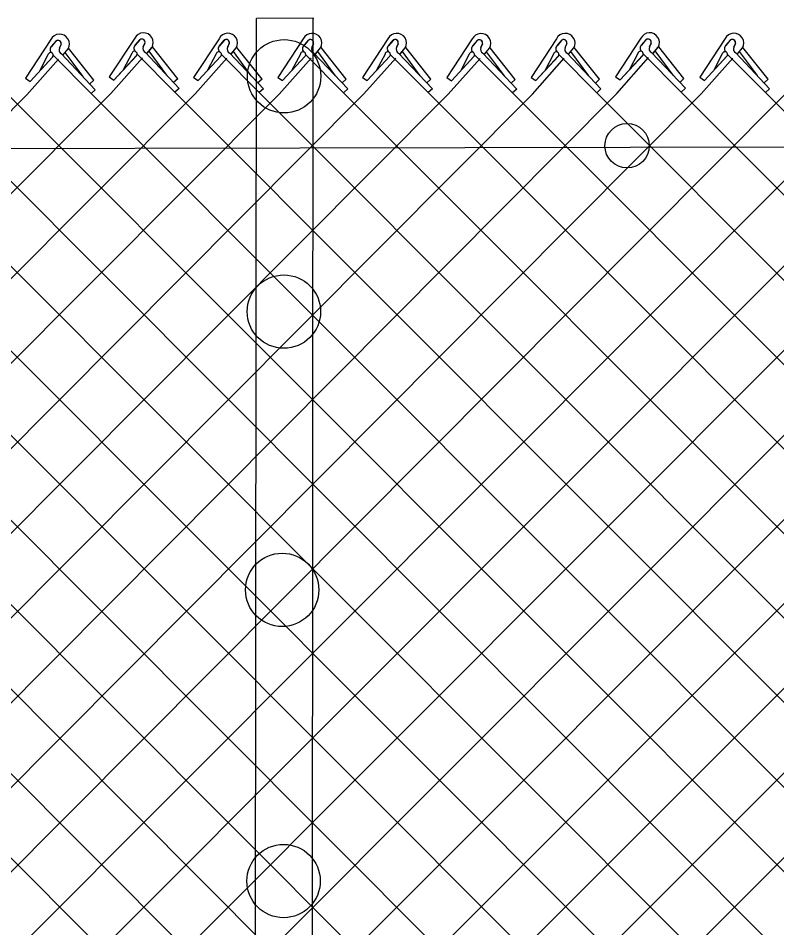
# Model space of a CAD drawing. Extents: x 0 to 2.85, y -0.1 to 1.83.
# Drawn here: x 0.9183 to 0.9908, y 1.3173 to 1.4042 of the extents above; entities that cross this region are included whole.
import ezdxf

# ---------------------------------------------------------------- set-up
doc = ezdxf.new("R2010")
doc.units = 0
doc.layers.add('sb_Chainlink Fence', color=7, linetype='Continuous')
doc.layers.add('sb_Existing Structural Steel', color=7, linetype='Continuous')

msp = doc.modelspace()

# ---------------------------------------------------------------- linework, layer by layer
at = {"layer": 'sb_Chainlink Fence'}
for p, q in [((0.9214433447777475, 1.4021911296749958), (0.9190068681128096, 1.3985022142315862)), ((0.9294552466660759, 1.4023144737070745), (0.9270187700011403, 1.3986255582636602)), ((0.9295028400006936, 1.401645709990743), (0.929947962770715, 1.402172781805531)), ((0.9299068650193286, 1.4021294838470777), (0.9295028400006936, 1.401645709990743)), ((0.9375119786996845, 1.4022697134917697), (0.9350755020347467, 1.39858079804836)), ((0.9375595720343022, 1.4016009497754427), (0.9380046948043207, 1.4021280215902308)), ((0.9455648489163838, 1.4022640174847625), (0.9431283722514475, 1.3985751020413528)), ((0.9456124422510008, 1.4015952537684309), (0.9460575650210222, 1.402122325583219)), ((0.9536575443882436, 1.4022668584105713), (0.9512210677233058, 1.3985779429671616)), ((0.9537051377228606, 1.4015980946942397), (0.9541502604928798, 1.4021251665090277)), ((0.9617110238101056, 1.4022464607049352), (0.959274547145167, 1.3985575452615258)), ((0.9617586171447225, 1.4015776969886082), (0.9622037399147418, 1.4021047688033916)), ((0.9697652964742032, 1.4022630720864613), (0.9673288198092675, 1.3985741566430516)), ((0.9698128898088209, 1.4015943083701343), (0.9702580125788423, 1.4021213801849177)), ((0.9778277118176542, 1.4023226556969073), (0.9753912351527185, 1.3986337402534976)), ((0.9778753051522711, 1.4016538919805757), (0.9783204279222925, 1.4021809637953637)), ((0.9782793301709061, 1.4021376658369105), (0.9778753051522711, 1.4016538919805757)), ((0.985884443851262, 1.4022778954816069), (0.9834479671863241, 1.3985889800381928)), ((0.9859320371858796, 1.4016091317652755), (0.9863771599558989, 1.4021362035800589)), ((0.9214909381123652, 1.4015223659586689), (0.9219360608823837, 1.4020494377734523)), ((0.9218949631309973, 1.4020061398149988), (0.9214909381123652, 1.4015223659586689)), ((0.9224170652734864, 1.4017206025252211), (0.9222535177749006, 1.4013662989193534)), ((0.9222541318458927, 1.401378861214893), (0.9224167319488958, 1.401712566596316)), ((0.9226004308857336, 1.4007313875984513), (0.9230956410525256, 1.4013176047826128)), ((0.922606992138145, 1.4007403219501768), (0.9230981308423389, 1.401319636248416)), ((0.9230956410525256, 1.4013176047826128), (0.9231320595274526, 1.401385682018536)), ((0.9231320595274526, 1.401385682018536), (0.923163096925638, 1.4014585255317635)), ((0.9255563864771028, 1.3983262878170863), (0.9231435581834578, 1.4013610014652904)), ((0.9304289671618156, 1.4018439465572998), (0.9302654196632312, 1.4014896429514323)), ((0.930266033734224, 1.401502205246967), (0.9304286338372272, 1.4018359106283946)), ((0.9306123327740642, 1.4008547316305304), (0.9311075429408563, 1.4014409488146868)), ((0.9306188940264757, 1.4008636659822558), (0.9311100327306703, 1.40144298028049)), ((0.9311075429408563, 1.4014409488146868), (0.9311439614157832, 1.401509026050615)), ((0.9311439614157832, 1.401509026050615), (0.9311749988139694, 1.4015818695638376)), ((0.9335682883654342, 1.3984496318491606), (0.9311554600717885, 1.401484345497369)), ((0.9379635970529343, 1.4020847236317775), (0.9375595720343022, 1.4016009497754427)), ((0.9384856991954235, 1.4017991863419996), (0.9383221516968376, 1.4014448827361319)), ((0.9383227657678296, 1.4014574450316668), (0.9384853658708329, 1.4017911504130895)), ((0.9386690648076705, 1.40080997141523), (0.9391642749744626, 1.4013961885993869)), ((0.938675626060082, 1.4008189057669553), (0.939166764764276, 1.4013982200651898)), ((0.9391642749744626, 1.4013961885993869), (0.9392006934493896, 1.4014642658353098)), ((0.9392006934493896, 1.4014642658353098), (0.939231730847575, 1.4015371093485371)), ((0.9416250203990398, 1.3984048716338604), (0.9392121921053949, 1.401439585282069)), ((0.9460164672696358, 1.40207902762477), (0.9456124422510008, 1.4015952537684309)), ((0.9465385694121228, 1.4017934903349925), (0.9463750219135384, 1.401439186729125)), ((0.9463756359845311, 1.4014517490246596), (0.9465382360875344, 1.4017854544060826)), ((0.9467219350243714, 1.4008042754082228), (0.9472171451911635, 1.4013904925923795)), ((0.9467284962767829, 1.4008132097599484), (0.9472196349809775, 1.4013925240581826)), ((0.9472171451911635, 1.4013904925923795), (0.9472535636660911, 1.4014585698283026)), ((0.9472535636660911, 1.4014585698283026), (0.9472846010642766, 1.4015314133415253)), ((0.9496778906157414, 1.3983991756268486), (0.9472650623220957, 1.4014338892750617)), ((0.9541091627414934, 1.4020818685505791), (0.9537051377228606, 1.4015980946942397)), ((0.9546312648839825, 1.4017963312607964), (0.9544677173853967, 1.4014420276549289)), ((0.9544683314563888, 1.4014545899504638), (0.9546309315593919, 1.4017882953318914)), ((0.9548146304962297, 1.400807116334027), (0.9553098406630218, 1.4013933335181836)), ((0.9548211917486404, 1.4008160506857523), (0.955312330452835, 1.4013953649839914)), ((0.9553098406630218, 1.4013933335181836), (0.9553462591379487, 1.4014614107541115)), ((0.9553462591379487, 1.4014614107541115), (0.9553772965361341, 1.4015342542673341)), ((0.957770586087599, 1.3984020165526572), (0.9553577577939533, 1.4014367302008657)), ((0.9621626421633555, 1.402061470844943), (0.9617586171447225, 1.4015776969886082)), ((0.9626847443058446, 1.4017759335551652), (0.962521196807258, 1.4014216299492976)), ((0.9625218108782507, 1.4014341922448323), (0.9626844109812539, 1.4017678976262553)), ((0.962868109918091, 1.4007867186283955), (0.9633633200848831, 1.4013729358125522)), ((0.9628746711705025, 1.400795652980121), (0.9633658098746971, 1.4013749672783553)), ((0.9633633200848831, 1.4013729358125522), (0.9633997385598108, 1.4014410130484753)), ((0.9633997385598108, 1.4014410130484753), (0.9634307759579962, 1.401513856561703)), ((0.965824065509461, 1.398381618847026), (0.9634112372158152, 1.4014163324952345)), ((0.9702169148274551, 1.402078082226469), (0.9698128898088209, 1.4015943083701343)), ((0.9707390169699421, 1.4017925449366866), (0.9705754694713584, 1.4014382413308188)), ((0.9705760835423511, 1.4014508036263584), (0.9707386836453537, 1.4017845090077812)), ((0.9709223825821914, 1.400803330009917), (0.9714175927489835, 1.4013895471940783)), ((0.9709289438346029, 1.4008122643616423), (0.9714200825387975, 1.4013915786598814)), ((0.9714175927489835, 1.4013895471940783), (0.9714540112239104, 1.4014576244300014)), ((0.9714540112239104, 1.4014576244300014), (0.9714850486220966, 1.4015304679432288)), ((0.9738783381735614, 1.3983982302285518), (0.9714655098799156, 1.4014329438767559)), ((0.9788014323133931, 1.4018521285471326), (0.9786378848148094, 1.4014978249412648)), ((0.9786384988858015, 1.4015103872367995), (0.9788010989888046, 1.4018440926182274)), ((0.9789847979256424, 1.400862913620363), (0.9794800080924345, 1.4014491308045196)), ((0.9789913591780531, 1.4008718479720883), (0.9794824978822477, 1.4014511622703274)), ((0.9794800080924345, 1.4014491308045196), (0.9795164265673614, 1.4015172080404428)), ((0.9795164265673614, 1.4015172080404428), (0.9795474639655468, 1.4015900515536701)), ((0.9819407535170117, 1.3984578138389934), (0.9795279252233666, 1.4014925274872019)), ((0.9863360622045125, 1.40209290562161), (0.9859320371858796, 1.4016091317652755)), ((0.9868581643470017, 1.4018073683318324), (0.9866946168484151, 1.4014530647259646)), ((0.9866952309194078, 1.4014656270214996), (0.9868578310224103, 1.401799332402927)), ((0.9870415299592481, 1.4008181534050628), (0.9875367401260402, 1.4014043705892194)), ((0.9870480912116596, 1.400827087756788), (0.9875392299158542, 1.4014064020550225)), ((0.9875367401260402, 1.4014043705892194), (0.9875731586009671, 1.4014724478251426)), ((0.9875731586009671, 1.4014724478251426), (0.9876041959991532, 1.40154529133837)), ((0.9899974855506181, 1.398413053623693), (0.9875846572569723, 1.4014477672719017)), ((0.9194528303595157, 1.3981975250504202), (0.9216226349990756, 1.400534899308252)), ((0.9194528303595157, 1.3981975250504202), (0.9216088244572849, 1.4005211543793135)), ((0.9211659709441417, 1.4007356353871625), (0.9203543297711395, 1.3991840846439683)), ((0.921667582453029, 1.4006844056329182), (0.9252949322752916, 1.3970416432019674)), ((0.9224652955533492, 1.4008269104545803), (0.9256907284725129, 1.3974002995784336)), ((0.924517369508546, 1.3986583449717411), (0.9228203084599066, 1.400968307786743)), ((0.9271628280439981, 1.3970379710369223), (0.9301981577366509, 1.400455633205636)), ((0.9274647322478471, 1.3983208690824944), (0.9296345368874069, 1.400658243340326)), ((0.9274647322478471, 1.3983208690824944), (0.9296207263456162, 1.4006444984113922)), ((0.9291778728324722, 1.4008589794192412), (0.9283662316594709, 1.399307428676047)), ((0.9296794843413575, 1.4008077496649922), (0.93330683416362, 1.3971649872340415)), ((0.9304771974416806, 1.4009502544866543), (0.9337026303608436, 1.3975236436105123)), ((0.9325292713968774, 1.3987816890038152), (0.9308322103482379, 1.401091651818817)), ((0.9352195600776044, 1.396993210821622), (0.9382548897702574, 1.400410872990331)), ((0.9355214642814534, 1.3982761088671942), (0.9376912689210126, 1.400613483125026)), ((0.9355214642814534, 1.3982761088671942), (0.9376774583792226, 1.4005997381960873)), ((0.9372346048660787, 1.4008142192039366), (0.9364229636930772, 1.3992626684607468)), ((0.9377362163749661, 1.400762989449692), (0.9413635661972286, 1.3971202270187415)), ((0.9385339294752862, 1.4009054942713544), (0.9417593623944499, 1.3974788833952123)), ((0.940586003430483, 1.3987369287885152), (0.9388889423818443, 1.4010468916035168)), ((0.9432724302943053, 1.39698751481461), (0.9463077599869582, 1.400405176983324)), ((0.9435743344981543, 1.398270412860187), (0.9457441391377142, 1.400607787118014)), ((0.9435743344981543, 1.398270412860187), (0.9457303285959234, 1.4005940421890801)), ((0.9452874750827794, 1.4008085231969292), (0.9444758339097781, 1.3992569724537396)), ((0.9457890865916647, 1.4007572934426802), (0.9494164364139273, 1.397114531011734)), ((0.9465867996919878, 1.4008997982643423), (0.9498122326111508, 1.397473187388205)), ((0.9486388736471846, 1.3987312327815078), (0.9469418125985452, 1.4010411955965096)), ((0.9513651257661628, 1.3969903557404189), (0.9544004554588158, 1.4004080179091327)), ((0.9516670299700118, 1.3982732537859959), (0.9538368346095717, 1.4006106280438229)), ((0.9516670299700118, 1.3982732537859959), (0.953823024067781, 1.400596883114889)), ((0.9533801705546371, 1.400811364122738), (0.9525685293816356, 1.3992598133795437)), ((0.9538817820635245, 1.4007601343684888), (0.9575091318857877, 1.3971173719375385)), ((0.9546794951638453, 1.4009026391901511), (0.9579049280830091, 1.3974760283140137)), ((0.9567315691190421, 1.3987340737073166), (0.9550345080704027, 1.4010440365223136)), ((0.9594186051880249, 1.3969699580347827), (0.9624539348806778, 1.4003876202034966)), ((0.9597205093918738, 1.3982528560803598), (0.9618903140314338, 1.4005902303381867)), ((0.9597205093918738, 1.3982528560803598), (0.961876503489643, 1.4005764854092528)), ((0.961433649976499, 1.4007909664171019), (0.9606220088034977, 1.3992394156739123)), ((0.9619352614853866, 1.4007397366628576), (0.965562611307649, 1.3970969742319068)), ((0.9627329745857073, 1.40088224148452), (0.9659584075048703, 1.3974556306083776)), ((0.9647850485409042, 1.3987136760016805), (0.9630879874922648, 1.4010236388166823)), ((0.9674728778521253, 1.3969865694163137), (0.9705082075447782, 1.4004042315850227)), ((0.9677747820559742, 1.3982694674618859), (0.9699445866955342, 1.4006068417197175)), ((0.9677747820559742, 1.3982694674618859), (0.9699307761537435, 1.4005930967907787)), ((0.9694879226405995, 1.400807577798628), (0.9686762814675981, 1.3992560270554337)), ((0.9699895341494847, 1.4007563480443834), (0.9736168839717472, 1.397113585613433)), ((0.970787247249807, 1.400898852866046), (0.9740126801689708, 1.3974722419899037)), ((0.9728393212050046, 1.3987302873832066), (0.9711422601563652, 1.4010402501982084)), ((0.9755352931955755, 1.3970461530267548), (0.9785706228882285, 1.4004638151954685)), ((0.9758371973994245, 1.3983290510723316), (0.9780070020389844, 1.4006664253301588)), ((0.9758371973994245, 1.3983290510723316), (0.9779931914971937, 1.400652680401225)), ((0.9775503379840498, 1.400867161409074), (0.9767386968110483, 1.3993156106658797)), ((0.9780519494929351, 1.400815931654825), (0.9816792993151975, 1.3971731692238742)), ((0.978849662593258, 1.400958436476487), (0.9820750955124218, 1.397531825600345)), ((0.9809017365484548, 1.3987898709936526), (0.9792046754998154, 1.4010998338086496)), ((0.983592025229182, 1.3970013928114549), (0.9866273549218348, 1.4004190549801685)), ((0.9838939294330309, 1.3982842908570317), (0.9860637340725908, 1.4006216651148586)), ((0.9838939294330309, 1.3982842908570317), (0.9860499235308, 1.4006079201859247)), ((0.9856070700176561, 1.4008224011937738), (0.9847954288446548, 1.3992708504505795)), ((0.9861086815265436, 1.4007711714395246), (0.9897360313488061, 1.397128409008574)), ((0.9869063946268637, 1.4009136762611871), (0.9901318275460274, 1.3974870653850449)), ((0.9889584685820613, 1.3987451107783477), (0.9872614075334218, 1.4010550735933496)), ((0.9191509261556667, 1.396914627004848), (0.9221862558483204, 1.400332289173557)), ((0.9270187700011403, 1.3986255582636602), (0.9274647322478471, 1.3983208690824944)), ((0.9753912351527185, 1.3986337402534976), (0.9758371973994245, 1.3983290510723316)), ((0.9190068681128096, 1.3985022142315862), (0.9194528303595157, 1.3981975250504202)), ((0.9255563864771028, 1.3983262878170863), (0.9251605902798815, 1.397967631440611)), ((0.9335682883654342, 1.3984496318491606), (0.9331724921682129, 1.3980909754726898)), ((0.9350755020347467, 1.39858079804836), (0.9355214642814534, 1.3982761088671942)), ((0.9416250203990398, 1.3984048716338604), (0.9412292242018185, 1.3980462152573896)), ((0.9431283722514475, 1.3985751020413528), (0.9435743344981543, 1.398270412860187)), ((0.9496778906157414, 1.3983991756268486), (0.9492820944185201, 1.3980405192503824)), ((0.9512210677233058, 1.3985779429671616), (0.9516670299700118, 1.3982732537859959)), ((0.957770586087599, 1.3984020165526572), (0.9573747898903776, 1.3980433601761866)), ((0.959274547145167, 1.3985575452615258), (0.9597205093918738, 1.3982528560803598)), ((0.965824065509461, 1.398381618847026), (0.9654282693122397, 1.3980229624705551)), ((0.9673288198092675, 1.3985741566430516), (0.9677747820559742, 1.3982694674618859)), ((0.9738783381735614, 1.3983982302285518), (0.9734825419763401, 1.3980395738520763)), ((0.9819407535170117, 1.3984578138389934), (0.9815449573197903, 1.3980991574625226)), ((0.9834479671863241, 1.3985889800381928), (0.9838939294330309, 1.3982842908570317)), ((0.9899974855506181, 1.398413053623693), (0.9896016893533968, 1.3980543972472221)), ((0.8123843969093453, 1.2900143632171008), (0.9191509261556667, 1.396914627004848)), ((0.8205754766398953, 1.2901844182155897), (0.9271628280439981, 1.3970379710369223)), ((0.8285127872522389, 1.2900088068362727), (0.9352195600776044, 1.396993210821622)), ((0.8365564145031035, 1.290005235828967), (0.9432724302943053, 1.39698751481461)), ((0.8447169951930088, 1.3970538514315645), (0.9513731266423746, 1.290157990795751)), ((0.8447831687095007, 1.2899334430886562), (0.9513651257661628, 1.3969903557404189)), ((0.8527698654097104, 1.3970481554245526), (0.9594273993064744, 1.290141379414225)), ((0.8528366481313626, 1.2899538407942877), (0.9594186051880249, 1.3969699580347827)), ((0.8608128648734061, 1.397083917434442), (0.9679602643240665, 1.289609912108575)), ((0.8608909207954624, 1.2899372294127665), (0.9674728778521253, 1.3969865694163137)), ((0.8688695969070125, 1.397039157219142), (0.9755465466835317, 1.2901265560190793)), ((0.8689533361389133, 1.2898776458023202), (0.9755352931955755, 1.3970461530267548)), ((0.8769224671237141, 1.39703346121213), (0.9835994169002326, 1.2901322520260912)), ((0.877010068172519, 1.2899224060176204), (0.983592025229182, 1.3970013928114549)), ((0.8850151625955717, 1.3970363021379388), (0.9918261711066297, 1.2900604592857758)), ((0.8850629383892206, 1.2899281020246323), (0.9916448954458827, 1.3969956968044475)), ((0.8930423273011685, 1.2900241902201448), (0.9998322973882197, 1.3970214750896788)), ((0.893068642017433, 1.397015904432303), (0.9998796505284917, 1.2900808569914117)), ((0.9010958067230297, 1.290044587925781), (1.0078890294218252, 1.3969767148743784)), ((0.9011229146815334, 1.3970325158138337), (1.0079339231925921, 1.2900642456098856)), ((0.9091500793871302, 1.2900279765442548), (1.0159418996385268, 1.3969710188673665)), ((0.9091853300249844, 1.3970920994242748), (1.0159963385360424, 1.2900046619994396)), ((0.9172124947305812, 1.2899683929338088), (1.0240345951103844, 1.3969738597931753)), ((0.91724206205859, 1.3970473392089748), (1.0240530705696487, 1.2900494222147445)), ((0.9256907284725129, 1.3974002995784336), (0.9252949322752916, 1.3970416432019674)), ((0.9252949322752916, 1.3970416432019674), (1.0321059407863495, 1.290055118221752)), ((0.9253163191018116, 1.2900769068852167), (1.0320880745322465, 1.3969534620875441)), ((0.9337026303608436, 1.3975236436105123), (0.93330683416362, 1.3971649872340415)), ((0.93330683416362, 1.3971649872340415), (1.0400853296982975, 1.2901512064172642)), ((0.933373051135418, 1.2901216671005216), (1.040142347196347, 1.3969700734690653)), ((0.9417593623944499, 1.3974788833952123), (0.9413635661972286, 1.3971202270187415)), ((0.9413635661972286, 1.3971202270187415), (1.0483705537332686, 1.289933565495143)), ((0.9498122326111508, 1.397473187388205), (0.9494164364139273, 1.397114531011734)), ((0.9494164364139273, 1.397114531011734), (1.0455402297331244, 1.3008249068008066)), ((0.9579049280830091, 1.3974760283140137), (0.9575091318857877, 1.3971173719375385)), ((0.9575091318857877, 1.3971173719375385), (1.0492041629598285, 1.3052219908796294)), ((0.9659584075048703, 1.3974556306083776), (0.965562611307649, 1.3970969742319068)), ((0.965562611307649, 1.3970969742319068), (1.0472552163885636, 1.3152319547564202)), ((0.9740126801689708, 1.3974722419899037), (0.9736168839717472, 1.397113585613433)), ((0.9736168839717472, 1.397113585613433), (1.0481029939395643, 1.3224451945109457)), ((0.9820750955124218, 1.397531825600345), (0.9816792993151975, 1.3971731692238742)), ((0.9816792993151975, 1.3971731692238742), (1.0483257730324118, 1.3302834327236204)), ((0.9901318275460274, 1.3974870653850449), (0.9897360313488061, 1.397128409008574)), ((0.9897360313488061, 1.397128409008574), (1.0470764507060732, 1.3395937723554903)), ((0.9414259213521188, 1.2901273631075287), (1.0480848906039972, 1.396765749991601)), ((0.9494652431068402, 1.2900850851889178), (1.0504053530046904, 1.3910251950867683)), ((0.9575171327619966, 1.2900309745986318), (1.0476698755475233, 1.380228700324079))]:
    msp.add_line(p, q, dxfattribs=at)
for centre, radius, start, end in [((0.9222817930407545, 1.4017763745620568), 0.0009354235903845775, 330.7731305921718, 153.67978342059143), ((0.9221277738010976, 1.4018117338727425), 0.00030330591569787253, 342.5147558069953, 140.13680881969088), ((0.9221288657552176, 1.401813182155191), 0.00030494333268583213, 340.73435754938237, 129.21739859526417), ((0.9302936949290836, 1.4018997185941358), 0.0009354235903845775, 330.7731305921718, 153.67978342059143), ((0.9301396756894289, 1.4019350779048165), 0.00030330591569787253, 342.5147558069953, 140.13680881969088), ((0.9301407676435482, 1.4019365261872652), 0.00030494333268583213, 340.73435754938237, 129.21739859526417), ((0.9383504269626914, 1.4018549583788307), 0.0009354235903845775, 330.7731305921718, 153.67978342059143), ((0.9381964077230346, 1.4018903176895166), 0.00030330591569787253, 342.5147558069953, 140.13680881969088), ((0.9381974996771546, 1.401891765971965), 0.00030494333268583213, 340.73435754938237, 129.21739859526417), ((0.9464032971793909, 1.4018492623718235), 0.0009354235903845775, 330.7731305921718, 153.67978342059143), ((0.9462492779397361, 1.4018846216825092), 0.00030330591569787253, 342.5147558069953, 140.13680881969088), ((0.9462503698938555, 1.4018860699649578), 0.00030494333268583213, 340.73435754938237, 129.21739859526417), ((0.9544959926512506, 1.4018521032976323), 0.0009354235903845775, 330.7731305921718, 153.67978342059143), ((0.9543419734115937, 1.401887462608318), 0.00030330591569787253, 342.5147558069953, 140.13680881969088), ((0.9543430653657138, 1.4018889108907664), 0.00030494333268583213, 340.73435754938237, 129.21739859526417), ((0.9625494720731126, 1.4018317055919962), 0.0009354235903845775, 330.7731305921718, 153.67978342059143), ((0.962395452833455, 1.4018670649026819), 0.00030330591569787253, 342.5147558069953, 140.13680881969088), ((0.9623965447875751, 1.4018685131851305), 0.00030494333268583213, 340.73435754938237, 129.21739859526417), ((0.9706037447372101, 1.4018483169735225), 0.0009354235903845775, 330.7731305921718, 153.67978342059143), ((0.9704497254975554, 1.4018836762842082), 0.00030330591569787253, 342.5147558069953, 140.13680881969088), ((0.9704508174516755, 1.4018851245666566), 0.00030494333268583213, 340.73435754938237, 129.21739859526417), ((0.9786661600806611, 1.4019079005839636), 0.0009354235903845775, 330.7731305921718, 153.67978342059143), ((0.9785121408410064, 1.401943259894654), 0.00030330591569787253, 342.5147558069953, 140.13680881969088), ((0.9785132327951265, 1.4019447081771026), 0.00030494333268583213, 340.73435754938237, 129.21739859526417), ((0.9867228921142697, 1.4018631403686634), 0.0009354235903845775, 330.7731305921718, 153.67978342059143), ((0.986568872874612, 1.4018984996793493), 0.00030330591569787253, 342.5147558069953, 140.13680881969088), ((0.986569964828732, 1.4018999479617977), 0.00030494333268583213, 340.73435754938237, 129.21739859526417), ((0.9217504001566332, 1.4012390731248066), 0.0003843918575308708, 140.20166010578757, 233.0052527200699), ((0.9217609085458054, 1.4012395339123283), 0.0003909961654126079, 133.66718540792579, 232.2343578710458), ((0.9226412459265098, 1.40120696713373), 0.00041880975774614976, 156.48328493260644, 245.15783350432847), ((0.9297623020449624, 1.4013624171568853), 0.0003843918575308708, 140.20166010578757, 233.0052527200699), ((0.9297728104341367, 1.4013628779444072), 0.0003909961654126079, 133.66718540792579, 232.2343578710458), ((0.9306531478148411, 1.401330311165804), 0.00041880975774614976, 156.48328493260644, 245.15783350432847), ((0.9378190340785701, 1.4013176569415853), 0.0003843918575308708, 140.20166010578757, 233.0052527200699), ((0.9378295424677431, 1.4013181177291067), 0.0003909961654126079, 133.66718540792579, 232.2343578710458), ((0.9387098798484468, 1.4012855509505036), 0.00041880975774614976, 156.48328493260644, 245.15783350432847), ((0.9458719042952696, 1.4013119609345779), 0.0003843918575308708, 140.20166010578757, 233.0052527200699), ((0.945882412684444, 1.4013124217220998), 0.0003909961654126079, 133.66718540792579, 232.2343578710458), ((0.9467627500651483, 1.4012798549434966), 0.00041880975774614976, 156.48328493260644, 245.15783350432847), ((0.9539645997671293, 1.401314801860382), 0.0003843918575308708, 140.20166010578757, 233.0052527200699), ((0.9539751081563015, 1.4013152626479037), 0.0003909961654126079, 133.66718540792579, 232.2343578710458), ((0.954855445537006, 1.4012826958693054), 0.00041880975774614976, 156.48328493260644, 245.15783350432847), ((0.9620180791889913, 1.4012944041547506), 0.0003843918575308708, 140.20166010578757, 233.0052527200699), ((0.9620285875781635, 1.4012948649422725), 0.0003909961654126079, 133.66718540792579, 232.2343578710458), ((0.9629089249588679, 1.4012622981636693), 0.00041880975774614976, 156.48328493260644, 245.15783350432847), ((0.9700723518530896, 1.401311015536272), 0.0003843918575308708, 140.20166010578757, 233.0052527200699), ((0.9700828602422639, 1.4013114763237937), 0.0003909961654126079, 133.66718540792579, 232.2343578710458), ((0.9709631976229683, 1.4012789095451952), 0.00041880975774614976, 156.48328493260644, 245.15783350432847), ((0.9781347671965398, 1.401370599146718), 0.0003843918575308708, 140.20166010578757, 233.0052527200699), ((0.9781452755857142, 1.4013710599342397), 0.0003909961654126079, 133.66718540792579, 232.2343578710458), ((0.9790256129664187, 1.4013384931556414), 0.00041880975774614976, 156.48328493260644, 245.15783350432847), ((0.9861914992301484, 1.4013258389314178), 0.0003843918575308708, 140.20166010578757, 233.0052527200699), ((0.9862020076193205, 1.4013262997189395), 0.0003909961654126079, 133.66718540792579, 232.2343578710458), ((0.987082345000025, 1.4012937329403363), 0.00041880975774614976, 156.48328493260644, 245.15783350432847), ((0.9214179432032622, 1.4006915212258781), 0.00025580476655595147, 319.02146199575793, 170.0695590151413), ((0.9294298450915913, 1.4008148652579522), 0.00025580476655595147, 319.02146199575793, 170.0695590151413), ((0.9374865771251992, 1.400770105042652), 0.00025580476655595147, 319.02146199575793, 170.0695590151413), ((0.9455394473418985, 1.4007644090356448), 0.00025580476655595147, 319.02146199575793, 170.0695590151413), ((0.9536321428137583, 1.4007672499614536), 0.00025580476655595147, 319.02146199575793, 170.0695590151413), ((0.9616856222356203, 1.4007468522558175), 0.00025580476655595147, 319.02146199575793, 170.0695590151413), ((0.9697398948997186, 1.4007634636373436), 0.00025580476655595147, 319.02146199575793, 170.0695590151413), ((0.9778023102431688, 1.4008230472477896), 0.00025580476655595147, 319.02146199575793, 170.0695590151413), ((0.9858590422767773, 1.4007782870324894), 0.00025580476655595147, 319.02146199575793, 170.0695590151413)]:
    msp.add_arc(centre, radius, start, end, dxfattribs=at)
at = {"layer": 'sb_Existing Structural Steel'}
for p, q in [((0.9409826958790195, 1.281869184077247), (0.941086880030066, 1.4042104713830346)), ((0.9465598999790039, 1.4042335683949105), (0.941086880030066, 1.4042104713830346)), ((0.9464113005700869, 1.2819828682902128), (0.9465153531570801, 1.4042094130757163))]:
    msp.add_line(p, q, dxfattribs=at)
msp.add_lwpolyline([(1.0556855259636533, 1.3920467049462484), (0.5507821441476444, 1.3910277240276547)], dxfattribs=at)
for centre, radius in [((0.9437346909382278, 1.3986817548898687), 0.003504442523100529), ((0.9765102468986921, 1.3920468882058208), 0.0021204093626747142), ((0.9437147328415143, 1.3761943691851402), 0.0035044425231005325), ((0.943546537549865, 1.349602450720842), 0.0035044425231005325), ((0.9436836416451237, 1.3217762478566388), 0.0035044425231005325)]:
    msp.add_circle(centre, radius, dxfattribs=at)

doc.saveas('drawing.dxf')
